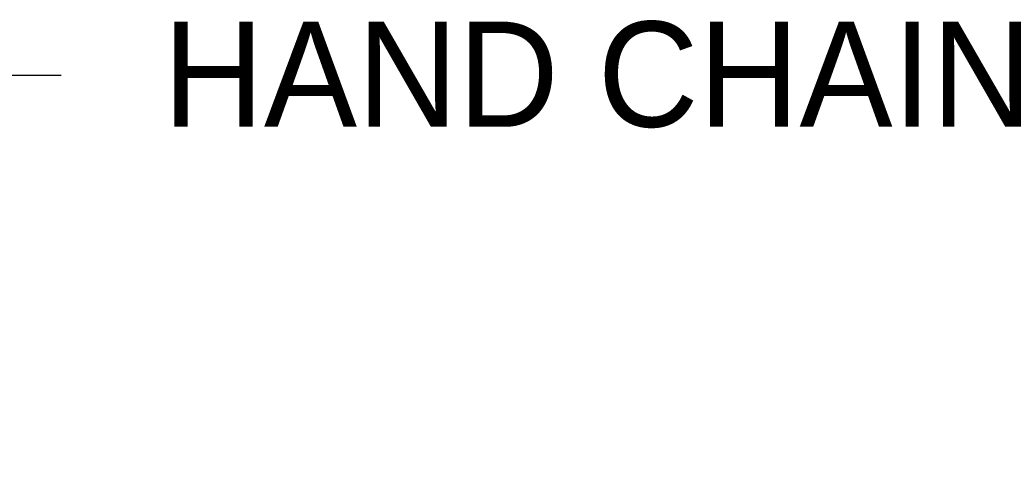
# Model space of a CAD drawing. Header units: inches. Extents: x 170 to 312, y 215 to 248.
# Tile 449 of 656: x 231.473 to 232.35, y 243.341 to 243.741. Entities that reach past the tile are written whole.
import ezdxf
from ezdxf import colors
from ezdxf.entities.mleader import LeaderData, LeaderLine
from ezdxf.math import Vec2, Vec3

# ---------------------------------------------------------------- set-up
doc = ezdxf.new("R2010")
doc.units = ezdxf.units.IN
doc.header["$LTSCALE"] = 0.25
doc.header["$MEASUREMENT"] = 0
doc.layers.add('ANNOTATIONS', color=1, linetype='Continuous')
doc.styles.add('ARIAL', font='arial.ttf', dxfattribs={"height": 0.09375})

msp = doc.modelspace()

# ---------------------------------------------------------------- leaders
at = {"layer": 'ANNOTATIONS'}
ml = msp.add_multileader_mtext('Standard', dxfattribs=at)
ml.set_content('HAND CHAIN', color=256, style='ARIAL')
ml.set_leader_properties()
ml.build(insert=Vec2(0, 0))
ml.multileader.update_dxf_attribs({"dogleg_length": 0.36, "arrow_head_size": 0.09375})
ctx = ml.context
ctx.base_point, ctx.char_height, ctx.arrow_head_size, ctx.landing_gap_size, ctx.plane_origin = Vec3(231.5104, 243.69133), 0.09375, 0.09375, 0.09, Vec3(230.72536, 243.2581)
notes = []
notes.append((ctx, [(0, (1, 1, 0), (231.41244, 243.69133), (1, 0), 0.09796, [(0, [(230.65259, 243.34103)], 0, [])])]))
ctx.mtext.insert, ctx.mtext.flow_direction = Vec3(231.6004, 243.73901), 5
for ctx, leaders in notes:
    for number, flags, end, landing, length, lines in leaders:
        leader = LeaderData()
        leader.index, (leader.has_last_leader_line, leader.has_dogleg_vector, leader.attachment_direction) = number, flags
        leader.last_leader_point, leader.dogleg_vector, leader.dogleg_length = Vec3(end), Vec3(landing), length
        for number, points, colour, breaks in lines:
            line = LeaderLine()
            line.index, line.vertices, line.color, line.breaks = number, Vec3.list(points), colors.encode_raw_color(colour), breaks
            leader.lines.append(line)
        ctx.leaders.append(leader)

doc.saveas('drawing.dxf')
